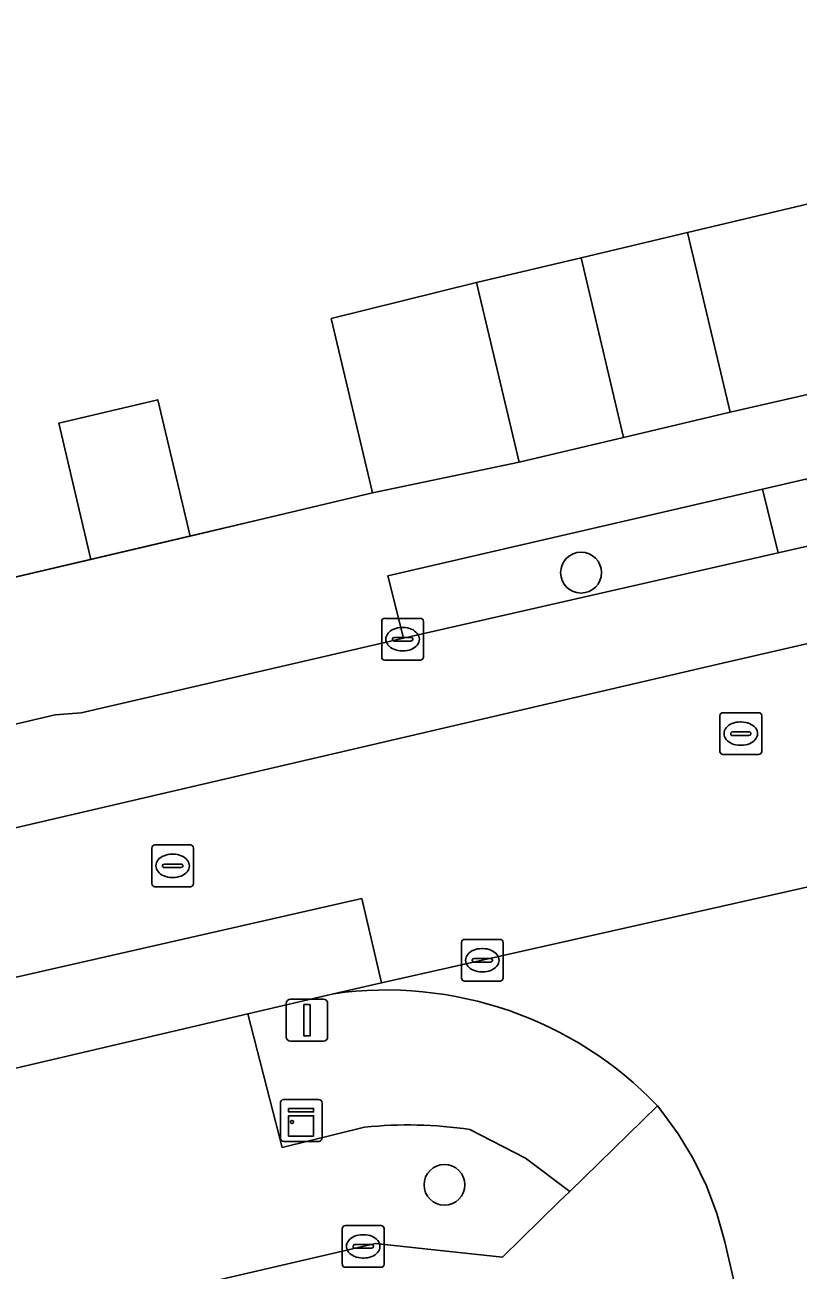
# Model space of a CAD drawing. Extents: x 158455 to 159797, y 387218 to 388672.
# Drawn here: x 159456.6 to 159475.11, y 388195.13 to 388224.96 of the extents above; entities that cross this region are included whole.
import ezdxf

# ---------------------------------------------------------------- set-up
doc = ezdxf.new("R2010")
doc.units = 0
for name, color, linetype in [('IMGEO_Boom', 7, 'Continuous'), ('IMGEO_Erf', 7, 'Continuous'), ('IMGEO_Groenvoorziening', 7, 'Continuous'), ('IMGEO_Kast', 7, 'Continuous'), ('IMGEO_Kolk', 7, 'Continuous'), ('IMGEO_Lichtmast', 7, 'Continuous'), ('IMGEO_Muur', 7, 'Continuous'), ('IMGEO_Pand', 7, 'Continuous'), ('IMGEO_Rijbaan_lokaal_gesloten', 7, 'Continuous'), ('IMGEO_Rijbaan_lokaal_open', 7, 'Continuous'), ('IMGEO_Rioolput', 7, 'Continuous'), ('IMGEO_Voetpad_open', 7, 'Continuous')]:
    doc.layers.add(name, color=color, linetype=linetype)

msp = doc.modelspace()

# ---------------------------------------------------------------- linework, layer by layer
at = {"layer": 'IMGEO_Boom'}
for centre in [(159469.912, 388211.839), (159466.641, 388197.176)]:
    msp.add_circle(centre, 0.489, dxfattribs=at)
at = {"layer": 'IMGEO_Erf'}
msp.add_lwpolyline([(159479.356, 388233.901), (159473.313, 388232.472), (159473.903, 388230.021), (159467.743, 388228.566), (159467.164, 388231.017), (159461.228, 388229.613), (159461.114, 388229.586), (159461.8, 388226.731), (159455.622, 388225.27), (159449.341, 388223.784), (159452.019, 388212.675), (159452.022, 388212.663), (159452.466, 388210.821), (159458.178, 388212.155), (159457.406, 388215.418), (159459.778, 388215.979), (159460.55, 388212.716), (159462.297, 388213.129), (159464.918, 388213.749), (159463.931, 388217.923), (159467.411, 388218.788), (159469.913, 388219.38), (159472.462, 388219.982), (159476.129, 388220.855)], dxfattribs=at)
at = {"layer": 'IMGEO_Groenvoorziening'}
msp.add_lwpolyline([(159465.659, 388210.267), (159474.631, 388212.31), (159474.253, 388213.835), (159465.288, 388211.764)], close=True, dxfattribs=at)
for points in [[(159464.728, 388198.557), (159462.754, 388198.072), (159461.934, 388201.274), (159444.341, 388197.153), (159442.819, 388196.789), (159443.447, 388193.935), (159443.394, 388193.919), (159443.34, 388193.904), (159443.485, 388193.276), (159443.763, 388192.076), (159444.708, 388187.995), (159447.168, 388188.576), (159449.381, 388192.15), (159464.989, 388195.771)], [(159464.989, 388195.771), (159466.242, 388195.637), (159468.027, 388195.447), (159469.398, 388196.782), (159469.641, 388197.018), (159468.583, 388197.817), (159467.25, 388198.501)]]:
    msp.add_lwpolyline(points, dxfattribs=at)
msp.add_arc((159465.767, 388188.532), 10.078, 81.5385, 95.9174, dxfattribs=at)
at = {"layer": 'IMGEO_Kast'}
for p, q in [((159462.713, 388198.292), (159462.713, 388199.133)), ((159462.713, 388199.133), (159462.713, 388198.292)), ((159462.788, 388199.217), (159463.629, 388199.217)), ((159463.629, 388199.217), (159462.788, 388199.217)), ((159463.713, 388199.142), (159463.713, 388198.301)), ((159463.713, 388198.301), (159463.713, 388199.142)), ((159463.638, 388198.217), (159462.797, 388198.217)), ((159462.797, 388198.217), (159463.638, 388198.217))]:
    msp.add_line(p, q, dxfattribs=at)
for points in [[(159462.908, 388199.007), (159463.508, 388199.007), (159463.508, 388198.922), (159462.908, 388198.922), (159462.908, 388199.007)], [(159462.908, 388198.832), (159463.508, 388198.832), (159463.508, 388198.343), (159462.908, 388198.343), (159462.908, 388198.832)]]:
    msp.add_lwpolyline(points, dxfattribs=at)
msp.add_circle((159462.992, 388198.681), 0.0377, dxfattribs=at)
for centre, start, end in [((159462.791, 388199.139), 92.4484, 184.2845), ((159462.791, 388199.139), 92.4484, 184.2845), ((159463.635, 388199.139), 2.4484, 94.2845), ((159463.635, 388199.139), 2.4484, 94.2845), ((159462.791, 388198.295), 182.4484, 274.2845), ((159462.791, 388198.295), 182.4484, 274.2845), ((159463.635, 388198.295), 272.4484, 4.2845), ((159463.635, 388198.295), 272.4484, 4.2845)]:
    msp.add_arc(centre, 0.0779, start, end, dxfattribs=at)
at = {"layer": 'IMGEO_Kolk'}
for p, q in [((159465.138, 388209.818), (159465.138, 388210.67)), ((159465.213, 388210.744), (159466.065, 388210.744)), ((159466.139, 388210.67), (159466.139, 388209.818)), ((159465.626, 388210.524), (159465.651, 388210.524)), ((159465.397, 388210.238), (159465.397, 388210.25)), ((159465.835, 388210.201), (159465.437, 388210.201)), ((159465.44, 388210.287), (159465.838, 388210.287)), ((159465.881, 388210.25), (159465.881, 388210.238)), ((159466.065, 388209.744), (159465.213, 388209.744)), ((159465.649, 388209.964), (159465.624, 388209.964)), ((159467.047, 388202.129), (159467.047, 388202.981)), ((159467.122, 388203.055), (159467.974, 388203.055)), ((159468.048, 388202.981), (159468.048, 388202.129)), ((159467.349, 388202.598), (159467.747, 388202.598)), ((159467.535, 388202.835), (159467.56, 388202.835)), ((159467.306, 388202.549), (159467.306, 388202.561)), ((159467.744, 388202.512), (159467.346, 388202.512)), ((159467.558, 388202.275), (159467.533, 388202.275)), ((159467.79, 388202.561), (159467.79, 388202.549)), ((159467.974, 388202.055), (159467.122, 388202.055)), ((159464.196, 388195.276), (159464.196, 388196.128)), ((159464.271, 388196.202), (159465.123, 388196.202)), ((159465.197, 388196.128), (159465.197, 388195.276)), ((159464.455, 388195.696), (159464.455, 388195.708)), ((159464.498, 388195.745), (159464.896, 388195.745)), ((159464.684, 388195.982), (159464.709, 388195.982)), ((159464.939, 388195.708), (159464.939, 388195.696)), ((159464.893, 388195.659), (159464.495, 388195.659)), ((159464.707, 388195.422), (159464.682, 388195.422)), ((159465.123, 388195.202), (159464.271, 388195.202))]:
    msp.add_line(p, q, dxfattribs=at)
for points in [[(159465.138, 388209.818), (159465.138, 388210.67)], [(159465.213, 388210.744), (159466.065, 388210.744)], [(159466.139, 388210.67), (159466.139, 388209.818)], [(159466.065, 388209.744), (159465.213, 388209.744)], [(159467.047, 388202.129), (159467.047, 388202.981)], [(159467.122, 388203.055), (159467.974, 388203.055)], [(159468.048, 388202.981), (159468.048, 388202.129)], [(159467.974, 388202.055), (159467.122, 388202.055)], [(159464.196, 388195.276), (159464.196, 388196.128)], [(159464.271, 388196.202), (159465.123, 388196.202)], [(159465.197, 388196.128), (159465.197, 388195.276)], [(159465.123, 388195.202), (159464.271, 388195.202)]]:
    msp.add_lwpolyline(points, dxfattribs=at)
for centre, radius, start, end in [((159465.215, 388210.668), 0.0765, 91.552, 178.448), ((159465.215, 388210.668), 0.0765, 91.552, 178.448), ((159466.063, 388210.668), 0.0765, 1.552, 88.448), ((159466.063, 388210.668), 0.0765, 1.552, 88.448), ((159465.437, 388210.247), 0.0403, 85.8775, 175.7526), ((159465.434, 388210.237), 0.0366, 178.938, 274.7102), ((159465.838, 388210.244), 0.043, 264.8664, 352.4533), ((159465.842, 388210.249), 0.0386, 1.7309, 96.639), ((159465.215, 388209.82), 0.0765, 181.552, 268.448), ((159465.215, 388209.82), 0.0765, 181.552, 268.448), ((159466.063, 388209.82), 0.0765, 271.552, 358.448), ((159466.063, 388209.82), 0.0765, 271.552, 358.448), ((159467.124, 388202.979), 0.0765, 91.552, 178.448), ((159467.124, 388202.979), 0.0765, 91.552, 178.448), ((159467.972, 388202.979), 0.0765, 1.552, 88.448), ((159467.972, 388202.979), 0.0765, 1.552, 88.448), ((159467.346, 388202.558), 0.0403, 85.8775, 175.7526), ((159467.751, 388202.56), 0.0386, 1.7309, 96.639), ((159467.343, 388202.548), 0.0366, 178.938, 274.7102), ((159467.747, 388202.555), 0.043, 264.8664, 352.4533), ((159467.124, 388202.131), 0.0765, 181.552, 268.448), ((159467.124, 388202.131), 0.0765, 181.552, 268.448), ((159467.972, 388202.131), 0.0765, 271.552, 358.448), ((159467.972, 388202.131), 0.0765, 271.552, 358.448), ((159464.273, 388196.126), 0.0765, 91.552, 178.448), ((159464.273, 388196.126), 0.0765, 91.552, 178.448), ((159465.121, 388196.126), 0.0765, 1.552, 88.448), ((159465.121, 388196.126), 0.0765, 1.552, 88.448), ((159464.495, 388195.705), 0.0403, 85.8775, 175.7526), ((159464.9, 388195.707), 0.0386, 1.7309, 96.639), ((159464.492, 388195.695), 0.0366, 178.938, 274.7102), ((159464.896, 388195.702), 0.043, 264.8664, 352.4533), ((159464.273, 388195.278), 0.0765, 181.552, 268.448), ((159464.273, 388195.278), 0.0765, 181.552, 268.448), ((159465.121, 388195.278), 0.0765, 271.552, 358.448), ((159465.121, 388195.278), 0.0765, 271.552, 358.448)]:
    msp.add_arc(centre, radius, start, end, dxfattribs=at)
for centre, major_axis, ratio, start_param, end_param in [((159465.625, 388210.244), (-0.387, 0.002), 0.722429, 4.712389, 7.853982), ((159465.65, 388210.244), (-0.39, 0.002), 0.717154, 1.570796, 4.712389), ((159467.534, 388202.555), (-0.387, 0.002), 0.722429, 4.712389, 7.853982), ((159467.559, 388202.555), (-0.39, 0.002), 0.717154, 1.570796, 4.712389), ((159464.683, 388195.702), (-0.387, 0.002), 0.722429, 4.712389, 7.853982), ((159464.708, 388195.702), (-0.39, 0.002), 0.717154, 1.570796, 4.712389)]:
    msp.add_ellipse(centre, major_axis=major_axis, ratio=ratio, start_param=start_param, end_param=end_param, dxfattribs=at)
at = {"layer": 'IMGEO_Lichtmast'}
for p, q in [((159462.855, 388200.719), (159462.855, 388201.519)), ((159462.855, 388201.519), (159462.855, 388200.719)), ((159462.955, 388201.619), (159463.745, 388201.619)), ((159463.745, 388201.619), (159462.955, 388201.619)), ((159463.845, 388201.519), (159463.845, 388200.719)), ((159463.845, 388200.719), (159463.845, 388201.519)), ((159463.745, 388200.619), (159462.955, 388200.619)), ((159462.955, 388200.619), (159463.745, 388200.619))]:
    msp.add_line(p, q, dxfattribs=at)
msp.add_lwpolyline([(159463.275, 388201.494), (159463.425, 388201.494), (159463.425, 388200.744), (159463.275, 388200.744), (159463.275, 388201.494)], dxfattribs=at)
for centre, start, end in [((159462.955, 388201.519), 90, 180), ((159462.955, 388201.519), 90, 180), ((159463.745, 388201.519), 0, 90), ((159463.745, 388201.519), 360, 90), ((159462.955, 388200.719), 180, 270), ((159462.955, 388200.719), 180, 270), ((159463.745, 388200.719), 270, 0), ((159463.745, 388200.719), 270, 0)]:
    msp.add_arc(centre, 0.1, start, end, dxfattribs=at)
at = {"layer": 'IMGEO_Muur'}
msp.add_lwpolyline([(159462.297, 388213.129), (159452.466, 388210.821), (159452.019, 388212.675)], dxfattribs=at)
at = {"layer": 'IMGEO_Pand'}
for points in [[(159472.462, 388219.982), (159473.48, 388215.68), (159477.154, 388216.523), (159476.129, 388220.855)], [(159470.93, 388215.077), (159473.48, 388215.68), (159472.462, 388219.982), (159469.913, 388219.38)], [(159467.411, 388218.788), (159468.429, 388214.486), (159470.93, 388215.077), (159469.913, 388219.38)], [(159464.918, 388213.749), (159468.429, 388214.486), (159467.411, 388218.788), (159463.931, 388217.923)], [(159459.778, 388215.979), (159457.406, 388215.418), (159458.178, 388212.155), (159460.55, 388212.716)]]:
    msp.add_lwpolyline(points, close=True, dxfattribs=at)
at = {"layer": 'IMGEO_Rijbaan_lokaal_gesloten'}
for points in [[(159400.68, 388197.794), (159397.956, 388199.069), (159396.992, 388196.744), (159398.362, 388196.096), (159400.032, 388195.564), (159401.249, 388195.339), (159402.729, 388195.219), (159404.226, 388195.23), (159405.737, 388195.341), (159407.256, 388195.517), (159408.779, 388195.726), (159415.412, 388196.71), (159421.968, 388197.936), (159438.275, 388201.508), (159473.197, 388209.649), (159496.404, 388214.991), (159533.785, 388223.662), (159562.502, 388230.789), (159586.637, 388237.162)], [(159527.894, 388224.645), (159524.34, 388223.812), (159507.078, 388219.768), (159503.822, 388219.005), (159503.364, 388218.898), (159500, 388218.11), (159496.013, 388217.175), (159494.572, 388216.847), (159492.021, 388216.267), (159486.432, 388214.995), (159484.384, 388214.529), (159480.482, 388213.641), (159478.493, 388213.189), (159476.999, 388212.849), (159475.683, 388212.549), (159474.631, 388212.31), (159465.659, 388210.267), (159457.943, 388208.478), (159457.323, 388208.431), (159446.346, 388205.854), (159440.856, 388204.556), (159420.883, 388199.943)], [(159496.404, 388214.991), (159473.197, 388209.649), (159438.275, 388201.508), (159421.968, 388197.936)], [(159420.999, 388193.638), (159425.182, 388194.781), (159432.266, 388196.553), (159445.157, 388199.592), (159464.662, 388204.03), (159465.134, 388202.012), (159484.571, 388206.391)], [(159424.046, 388192.294), (159442.819, 388196.789), (159444.341, 388197.153), (159461.934, 388201.274), (159463.984, 388201.753), (159465.134, 388202.012), (159464.662, 388204.03), (159445.157, 388199.592), (159432.266, 388196.553), (159425.182, 388194.781), (159420.999, 388193.638), (159413.008, 388191.139), (159408.031, 388189.473), (159402.8, 388187.594), (159402.156, 388187.368), (159402.566, 388185.553), (159405.913, 388186.802), (159408.235, 388187.637)]]:
    msp.add_lwpolyline(points, dxfattribs=at)
at = {"layer": 'IMGEO_Rijbaan_lokaal_open'}
for points in [[(159484.571, 388206.391), (159465.134, 388202.012), (159463.984, 388201.753)], [(159473.977, 388193.122), (159473.354, 388195.811), (159473.164, 388196.492), (159472.913, 388197.153), (159472.605, 388197.79), (159472.24, 388198.396), (159471.824, 388198.967), (159471.743, 388199.066), (159471.384, 388198.716), (159469.641, 388197.018), (159469.398, 388196.782), (159468.027, 388195.447), (159466.242, 388195.637), (159464.989, 388195.771), (159449.381, 388192.15)], [(159471.743, 388199.066), (159471.824, 388198.967), (159472.24, 388198.396), (159472.605, 388197.79), (159472.913, 388197.153), (159473.164, 388196.492), (159473.354, 388195.811), (159473.977, 388193.122), (159474.892, 388189.169), (159478.023, 388175.65), (159479.791, 388168.084), (159479.885, 388167.679), (159482.128, 388158.079), (159482.234, 388157.628), (159484.079, 388149.731), (159490.169, 388151.154), (159487.171, 388164.158), (159486.879, 388165.407), (159485.492, 388171.353), (159481.034, 388190.447)]]:
    msp.add_lwpolyline(points, dxfattribs=at)
msp.add_arc((159465.248, 388192.858), 8.985, 43.7085, 98.0888, dxfattribs=at)
at = {"layer": 'IMGEO_Rioolput'}
for p, q in [((159473.235, 388207.557), (159473.235, 388208.409)), ((159473.31, 388208.483), (159474.162, 388208.483)), ((159473.723, 388208.263), (159473.748, 388208.263)), ((159474.236, 388208.409), (159474.236, 388207.557)), ((159473.494, 388207.977), (159473.494, 388207.989)), ((159473.932, 388207.94), (159473.534, 388207.94)), ((159473.537, 388208.026), (159473.935, 388208.026)), ((159473.978, 388207.989), (159473.978, 388207.977)), ((159473.746, 388207.703), (159473.721, 388207.703)), ((159474.162, 388207.483), (159473.31, 388207.483)), ((159459.708, 388205.316), (159460.56, 388205.316)), ((159459.633, 388204.39), (159459.633, 388205.242)), ((159460.121, 388205.096), (159460.146, 388205.096)), ((159460.634, 388205.242), (159460.634, 388204.39)), ((159459.892, 388204.81), (159459.892, 388204.822)), ((159460.33, 388204.773), (159459.932, 388204.773)), ((159459.935, 388204.859), (159460.333, 388204.859)), ((159460.376, 388204.822), (159460.376, 388204.81)), ((159460.144, 388204.536), (159460.119, 388204.536)), ((159460.56, 388204.316), (159459.708, 388204.316))]:
    msp.add_line(p, q, dxfattribs=at)
for points in [[(159473.235, 388207.557), (159473.235, 388208.409)], [(159473.31, 388208.483), (159474.162, 388208.483)], [(159474.236, 388208.409), (159474.236, 388207.557)], [(159474.162, 388207.483), (159473.31, 388207.483)], [(159459.708, 388205.316), (159460.56, 388205.316)], [(159459.633, 388204.39), (159459.633, 388205.242)], [(159460.634, 388205.242), (159460.634, 388204.39)], [(159460.56, 388204.316), (159459.708, 388204.316)]]:
    msp.add_lwpolyline(points, dxfattribs=at)
for centre, radius, start, end in [((159473.312, 388208.407), 0.0765, 91.552, 178.448), ((159473.312, 388208.407), 0.0765, 91.552, 178.448), ((159474.16, 388208.407), 0.0765, 1.552, 88.448), ((159474.16, 388208.407), 0.0765, 1.552, 88.448), ((159473.534, 388207.986), 0.0403, 85.8775, 175.7526), ((159473.531, 388207.976), 0.0366, 178.938, 274.7102), ((159473.935, 388207.983), 0.043, 264.8664, 352.4533), ((159473.939, 388207.988), 0.0386, 1.7309, 96.639), ((159473.312, 388207.559), 0.0765, 181.552, 268.448), ((159473.312, 388207.559), 0.0765, 181.552, 268.448), ((159474.16, 388207.559), 0.0765, 271.552, 358.448), ((159474.16, 388207.559), 0.0765, 271.552, 358.448), ((159459.71, 388205.24), 0.0765, 91.552, 178.448), ((159459.71, 388205.24), 0.0765, 91.552, 178.448), ((159460.558, 388205.24), 0.0765, 1.552, 88.448), ((159460.558, 388205.24), 0.0765, 1.552, 88.448), ((159459.932, 388204.819), 0.0403, 85.8775, 175.7526), ((159459.929, 388204.809), 0.0366, 178.938, 274.7102), ((159460.333, 388204.816), 0.043, 264.8664, 352.4533), ((159460.337, 388204.821), 0.0386, 1.7309, 96.639), ((159459.71, 388204.392), 0.0765, 181.552, 268.448), ((159459.71, 388204.392), 0.0765, 181.552, 268.448), ((159460.558, 388204.392), 0.0765, 271.552, 358.448), ((159460.558, 388204.392), 0.0765, 271.552, 358.448)]:
    msp.add_arc(centre, radius, start, end, dxfattribs=at)
for centre, major_axis, ratio, start_param, end_param in [((159473.722, 388207.983), (-0.387, 0.002), 0.722429, 4.712389, 7.853982), ((159473.747, 388207.983), (-0.39, 0.002), 0.717154, 1.570796, 4.712389), ((159460.12, 388204.816), (-0.387, 0.002), 0.722429, 4.712389, 7.853982), ((159460.145, 388204.816), (-0.39, 0.002), 0.717154, 1.570796, 4.712389)]:
    msp.add_ellipse(centre, major_axis=major_axis, ratio=ratio, start_param=start_param, end_param=end_param, dxfattribs=at)
at = {"layer": 'IMGEO_Voetpad_open'}
for points in [[(159477.154, 388216.523), (159473.48, 388215.68), (159470.93, 388215.077), (159468.429, 388214.486), (159464.918, 388213.749), (159462.297, 388213.129), (159460.55, 388212.716), (159458.178, 388212.155), (159452.466, 388210.821), (159452.022, 388212.663), (159450.498, 388212.296), (159445.137, 388211.117), (159446.346, 388205.854), (159457.323, 388208.431), (159457.943, 388208.478), (159465.659, 388210.267), (159465.288, 388211.764), (159474.253, 388213.835), (159475.325, 388214.082)], [(159463.984, 388201.753), (159461.934, 388201.274), (159462.754, 388198.072), (159464.728, 388198.557)], [(159467.25, 388198.501), (159468.583, 388197.817), (159469.641, 388197.018), (159471.384, 388198.716), (159471.743, 388199.066)]]:
    msp.add_lwpolyline(points, dxfattribs=at)
msp.add_lwpolyline([(159475.325, 388214.082), (159474.253, 388213.835), (159474.631, 388212.31), (159475.683, 388212.549)], close=True, dxfattribs=at)
for centre, radius, start, end in [((159465.248, 388192.858), 8.985, 43.7085, 98.0888), ((159465.767, 388188.532), 10.078, 81.5385, 95.9174)]:
    msp.add_arc(centre, radius, start, end, dxfattribs=at)

doc.saveas('drawing.dxf')
